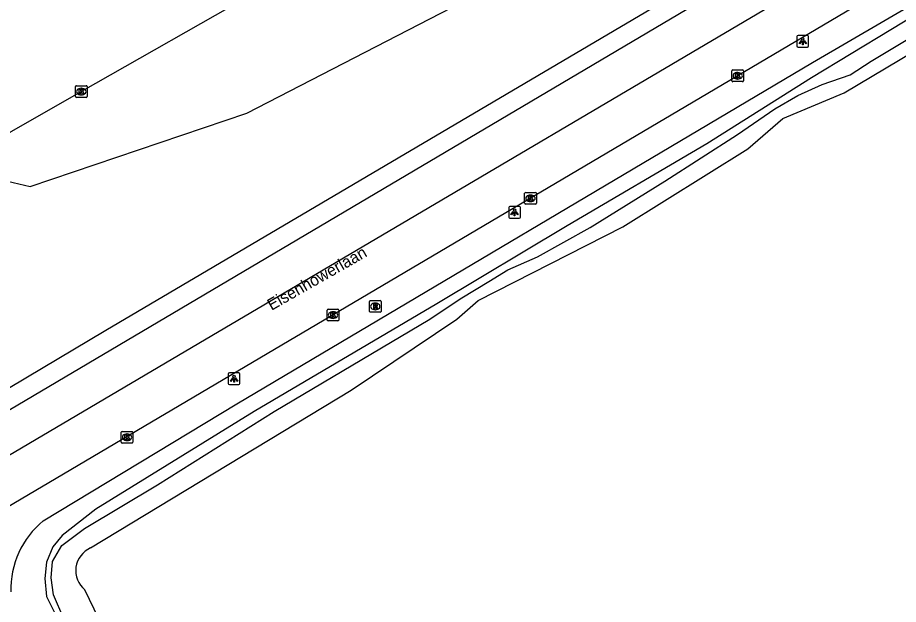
# Model space of a CAD drawing. Extents: x 162880 to 165536, y 384011 to 385179.
# Drawn here: x 163406.8 to 163482.2, y 384499.4 to 384549.7 of the extents above; entities that cross this region are included whole.
import ezdxf

# ---------------------------------------------------------------- set-up
doc = ezdxf.new("R2010")
doc.units = 0
for name, color, linetype in [('IMGEO_Berm_groen', 7, 'Continuous'), ('IMGEO_Groenvoorziening', 7, 'Continuous'), ('IMGEO_Kolk', 7, 'Continuous'), ('IMGEO_Lichtpunt', 7, 'Continuous'), ('IMGEO_Loofbos', 7, 'Continuous'), ('IMGEO_Openbare_ruimte_label', 7, 'Continuous'), ('IMGEO_Rijbaan_regionaal_gesloten', 7, 'Continuous'), ('IMGEO_Rioolput', 7, 'Continuous'), ('IMGEO_Waterloop', 7, 'Continuous')]:
    doc.layers.add(name, color=color, linetype=linetype)

msp = doc.modelspace()

# ---------------------------------------------------------------- linework, layer by layer
at = {"layer": 'IMGEO_Berm_groen'}
for points in [[(163212.214, 384425.459), (163282.851, 384466.874), (163343.136, 384501.904), (163343.156, 384501.915), (163378.626, 384521.326), (163404.476, 384536), (163407.908, 384535.207), (163426.451, 384541.494), (163485.437, 384571.924), (163489.382, 384582.362), (163520.667, 384600.067)], [(163539.139, 384600.004), (163510.288, 384581.318), (163511.127, 384579.936), (163414.38, 384522.865), (163375.929, 384500), (163352.459, 384486.259), (163221.441, 384409.551), (163212.214, 384425.459)]]:
    msp.add_lwpolyline(points, dxfattribs=at)
at = {"layer": 'IMGEO_Groenvoorziening'}
msp.add_lwpolyline([(163409.012, 384506.582), (163425.586, 384516.604), (163474.867, 384545.827), (163522.584, 384573.637), (163545.298, 384587.125), (163546.416, 384587.789), (163588.998, 384611.922), (163597.665, 384616.481), (163610.634, 384624.891), (163616.771, 384627.578), (163623.187, 384631.873), (163636.16, 384637.196), (163638.477, 384638.603)], dxfattribs=at)
msp.add_arc((163413.716, 384500.773), 7.475, 128.99847, 182.08381, dxfattribs=at)
at = {"layer": 'IMGEO_Kolk'}
for p, q in [((163467.958, 384544.251), (163467.958, 384545.103)), ((163468.033, 384545.177), (163468.885, 384545.177)), ((163468.446, 384544.957), (163468.471, 384544.957)), ((163468.959, 384545.103), (163468.959, 384544.251)), ((163468.885, 384544.177), (163468.033, 384544.177)), ((163468.469, 384544.397), (163468.444, 384544.397)), ((163411.772, 384542.904), (163411.772, 384543.756)), ((163411.847, 384543.83), (163412.699, 384543.83)), ((163412.26, 384543.61), (163412.285, 384543.61)), ((163412.773, 384543.756), (163412.773, 384542.904)), ((163412.699, 384542.83), (163411.847, 384542.83)), ((163412.283, 384543.05), (163412.258, 384543.05)), ((163450.224, 384533.768), (163450.224, 384534.62)), ((163450.299, 384534.694), (163451.151, 384534.694)), ((163450.712, 384534.474), (163450.737, 384534.474)), ((163451.225, 384534.62), (163451.225, 384533.768)), ((163451.151, 384533.694), (163450.299, 384533.694)), ((163450.735, 384533.914), (163450.71, 384533.914)), ((163433.317, 384523.773), (163433.317, 384524.625)), ((163433.392, 384524.699), (163434.244, 384524.699)), ((163433.805, 384524.479), (163433.83, 384524.479)), ((163434.318, 384524.625), (163434.318, 384523.773)), ((163434.244, 384523.699), (163433.392, 384523.699)), ((163433.828, 384523.919), (163433.803, 384523.919)), ((163415.688, 384513.314), (163415.688, 384514.166)), ((163415.763, 384514.24), (163416.615, 384514.24)), ((163416.176, 384514.02), (163416.201, 384514.02)), ((163416.689, 384514.166), (163416.689, 384513.314)), ((163416.615, 384513.24), (163415.763, 384513.24)), ((163416.199, 384513.46), (163416.174, 384513.46))]:
    msp.add_line(p, q, dxfattribs=at)
for points in [[(163467.958, 384544.251), (163467.958, 384545.103)], [(163468.033, 384545.177), (163468.885, 384545.177)], [(163468.279, 384544.877), (163468.402, 384544.877), (163468.402, 384544.726), (163468.532, 384544.877), (163468.696, 384544.877), (163468.55, 384544.726), (163468.703, 384544.477), (163468.551, 384544.477), (163468.466, 384544.641), (163468.402, 384544.574), (163468.402, 384544.477), (163468.279, 384544.477), (163468.279, 384544.877)], [(163468.959, 384545.103), (163468.959, 384544.251)], [(163468.885, 384544.177), (163468.033, 384544.177)], [(163411.772, 384542.904), (163411.772, 384543.756)], [(163411.847, 384543.83), (163412.699, 384543.83)], [(163412.093, 384543.53), (163412.216, 384543.53), (163412.216, 384543.379), (163412.346, 384543.53), (163412.51, 384543.53), (163412.364, 384543.379), (163412.517, 384543.13), (163412.365, 384543.13), (163412.28, 384543.294), (163412.216, 384543.227), (163412.216, 384543.13), (163412.093, 384543.13), (163412.093, 384543.53)], [(163412.773, 384543.756), (163412.773, 384542.904)], [(163412.699, 384542.83), (163411.847, 384542.83)], [(163450.224, 384533.768), (163450.224, 384534.62)], [(163450.299, 384534.694), (163451.151, 384534.694)], [(163450.545, 384534.394), (163450.668, 384534.394), (163450.668, 384534.243), (163450.798, 384534.394), (163450.962, 384534.394), (163450.816, 384534.243), (163450.969, 384533.994), (163450.817, 384533.994), (163450.732, 384534.158), (163450.668, 384534.091), (163450.668, 384533.994), (163450.545, 384533.994), (163450.545, 384534.394)], [(163451.225, 384534.62), (163451.225, 384533.768)], [(163451.151, 384533.694), (163450.299, 384533.694)], [(163433.317, 384523.773), (163433.317, 384524.625)], [(163433.392, 384524.699), (163434.244, 384524.699)], [(163433.638, 384524.399), (163433.761, 384524.399), (163433.761, 384524.248), (163433.891, 384524.399), (163434.055, 384524.399), (163433.909, 384524.248), (163434.062, 384523.999), (163433.91, 384523.999), (163433.825, 384524.163), (163433.761, 384524.096), (163433.761, 384523.999), (163433.638, 384523.999), (163433.638, 384524.399)], [(163434.318, 384524.625), (163434.318, 384523.773)], [(163434.244, 384523.699), (163433.392, 384523.699)], [(163415.688, 384513.314), (163415.688, 384514.166)], [(163415.763, 384514.24), (163416.615, 384514.24)], [(163416.009, 384513.94), (163416.132, 384513.94), (163416.132, 384513.789), (163416.262, 384513.94), (163416.426, 384513.94), (163416.28, 384513.789), (163416.433, 384513.54), (163416.281, 384513.54), (163416.196, 384513.704), (163416.132, 384513.637), (163416.132, 384513.54), (163416.009, 384513.54), (163416.009, 384513.94)], [(163416.689, 384514.166), (163416.689, 384513.314)], [(163416.615, 384513.24), (163415.763, 384513.24)]]:
    msp.add_lwpolyline(points, dxfattribs=at)
for centre, start, end in [((163468.035, 384545.101), 91.55205, 178.44795), ((163468.035, 384545.101), 91.55205, 178.44795), ((163468.883, 384545.101), 1.55205, 88.44795), ((163468.883, 384545.101), 1.55205, 88.44795), ((163468.035, 384544.253), 181.55205, 268.44795), ((163468.035, 384544.253), 181.55205, 268.44795), ((163468.883, 384544.253), 271.55205, 358.44795), ((163468.883, 384544.253), 271.55205, 358.44795), ((163411.849, 384543.754), 91.55205, 178.44795), ((163411.849, 384543.754), 91.55205, 178.44795), ((163412.697, 384543.754), 1.55205, 88.44795), ((163412.697, 384543.754), 1.55205, 88.44795), ((163411.849, 384542.906), 181.55205, 268.44795), ((163411.849, 384542.906), 181.55205, 268.44795), ((163412.697, 384542.906), 271.55205, 358.44795), ((163412.697, 384542.906), 271.55205, 358.44795), ((163450.301, 384534.618), 91.55205, 178.44795), ((163450.301, 384534.618), 91.55205, 178.44795), ((163451.149, 384534.618), 1.55205, 88.44795), ((163451.149, 384534.618), 1.55205, 88.44795), ((163450.301, 384533.77), 181.55205, 268.44795), ((163450.301, 384533.77), 181.55205, 268.44795), ((163451.149, 384533.77), 271.55205, 358.44795), ((163451.149, 384533.77), 271.55205, 358.44795), ((163433.394, 384524.623), 91.55205, 178.44795), ((163433.394, 384524.623), 91.55205, 178.44795), ((163434.242, 384524.623), 1.55205, 88.44795), ((163434.242, 384524.623), 1.55205, 88.44795), ((163433.394, 384523.775), 181.55205, 268.44795), ((163433.394, 384523.775), 181.55205, 268.44795), ((163434.242, 384523.775), 271.55205, 358.44795), ((163434.242, 384523.775), 271.55205, 358.44795), ((163415.765, 384514.164), 91.55205, 178.44795), ((163415.765, 384514.164), 91.55205, 178.44795), ((163416.613, 384514.164), 1.55205, 88.44795), ((163416.613, 384514.164), 1.55205, 88.44795), ((163415.765, 384513.316), 181.55205, 268.44795), ((163415.765, 384513.316), 181.55205, 268.44795), ((163416.613, 384513.316), 271.55205, 358.44795), ((163416.613, 384513.316), 271.55205, 358.44795)]:
    msp.add_arc(centre, 0.0765, start, end, dxfattribs=at)
for centre, major_axis, ratio, start_param, end_param in [((163468.445, 384544.677), (-0.387, 0.002), 0.722429, 4.712389, 7.853982), ((163468.47, 384544.677), (-0.39, 0.002), 0.717154, 1.570796, 4.712389), ((163412.259, 384543.33), (-0.387, 0.002), 0.722429, 4.712389, 7.853982), ((163412.284, 384543.33), (-0.39, 0.002), 0.717154, 1.570796, 4.712389), ((163450.711, 384534.194), (-0.387, 0.002), 0.722429, 4.712389, 7.853982), ((163450.736, 384534.194), (-0.39, 0.002), 0.717154, 1.570796, 4.712389), ((163433.804, 384524.199), (-0.387, 0.002), 0.722429, 4.712389, 7.853982), ((163433.829, 384524.199), (-0.39, 0.002), 0.717154, 1.570796, 4.712389), ((163416.175, 384513.74), (-0.387, 0.002), 0.722429, 4.712389, 7.853982), ((163416.2, 384513.74), (-0.39, 0.002), 0.717154, 1.570796, 4.712389)]:
    msp.add_ellipse(centre, major_axis=major_axis, ratio=ratio, start_param=start_param, end_param=end_param, dxfattribs=at)
at = {"layer": 'IMGEO_Lichtpunt'}
for p, q in [((163473.535, 384548.037), (163473.535, 384547.23)), ((163473.535, 384548.037), (163473.535, 384547.23)), ((163474.437, 384548.132), (163473.629, 384548.132)), ((163474.437, 384548.132), (163473.629, 384548.132)), ((163474.531, 384547.23), (163474.531, 384548.037)), ((163474.531, 384547.23), (163474.531, 384548.037)), ((163473.629, 384547.136), (163474.437, 384547.136)), ((163473.629, 384547.136), (163474.437, 384547.136)), ((163448.858, 384533.393), (163448.858, 384532.586)), ((163448.858, 384533.393), (163448.858, 384532.586)), ((163449.76, 384533.488), (163448.952, 384533.488)), ((163449.76, 384533.488), (163448.952, 384533.488)), ((163449.854, 384532.586), (163449.854, 384533.393)), ((163449.854, 384532.586), (163449.854, 384533.393)), ((163448.952, 384532.492), (163449.76, 384532.492)), ((163448.952, 384532.492), (163449.76, 384532.492)), ((163424.856, 384519.152), (163424.856, 384518.345)), ((163424.856, 384519.152), (163424.856, 384518.345)), ((163425.758, 384519.247), (163424.95, 384519.247)), ((163425.758, 384519.247), (163424.95, 384519.247)), ((163425.852, 384518.345), (163425.852, 384519.152)), ((163425.852, 384518.345), (163425.852, 384519.152)), ((163424.95, 384518.251), (163425.758, 384518.251)), ((163424.95, 384518.251), (163425.758, 384518.251))]:
    msp.add_line(p, q, dxfattribs=at)
for points in [[(163473.909, 384547.701), (163473.948, 384547.673), (163473.76, 384547.411), (163473.722, 384547.438), (163473.909, 384547.701)], [(163474.011, 384547.653), (163474.058, 384547.653), (163474.058, 384547.331), (163474.011, 384547.331), (163474.011, 384547.653)], [(163474.121, 384547.673), (163474.159, 384547.7), (163474.346, 384547.438), (163474.307, 384547.41), (163474.121, 384547.673)], [(163449.232, 384533.057), (163449.271, 384533.029), (163449.083, 384532.767), (163449.045, 384532.794), (163449.232, 384533.057)], [(163449.334, 384533.009), (163449.381, 384533.009), (163449.381, 384532.687), (163449.334, 384532.687), (163449.334, 384533.009)], [(163449.444, 384533.029), (163449.482, 384533.056), (163449.669, 384532.794), (163449.63, 384532.766), (163449.444, 384533.029)], [(163425.23, 384518.816), (163425.269, 384518.788), (163425.081, 384518.526), (163425.043, 384518.553), (163425.23, 384518.816)], [(163425.332, 384518.768), (163425.379, 384518.768), (163425.379, 384518.446), (163425.332, 384518.446), (163425.332, 384518.768)], [(163425.442, 384518.788), (163425.48, 384518.815), (163425.667, 384518.553), (163425.628, 384518.525), (163425.442, 384518.788)]]:
    msp.add_lwpolyline(points, dxfattribs=at)
for centre in [(163474.034, 384547.835), (163449.357, 384533.191), (163425.355, 384518.95)]:
    msp.add_circle(centre, 0.0994, dxfattribs=at)
for centre, start, end in [((163473.629, 384548.037), 90, 180), ((163473.629, 384548.037), 90, 180), ((163474.437, 384548.037), 0, 90), ((163474.437, 384548.037), 0, 90), ((163473.629, 384547.23), 180, 270), ((163473.629, 384547.23), 180, 270), ((163474.437, 384547.23), 270, 0), ((163474.437, 384547.23), 270, 360), ((163448.952, 384533.393), 90, 180), ((163448.952, 384533.393), 90, 180), ((163449.76, 384533.393), 0, 90), ((163449.76, 384533.393), 0, 90), ((163448.952, 384532.586), 180, 270), ((163448.952, 384532.586), 180, 270), ((163449.76, 384532.586), 270, 0), ((163449.76, 384532.586), 270, 360), ((163424.95, 384519.152), 90, 180), ((163424.95, 384519.152), 90, 180), ((163425.758, 384519.152), 0, 90), ((163425.758, 384519.152), 0, 90), ((163424.95, 384518.345), 180, 270), ((163424.95, 384518.345), 180, 270), ((163425.758, 384518.345), 270, 0), ((163425.758, 384518.345), 270, 360)]:
    msp.add_arc(centre, 0.0946, start, end, dxfattribs=at)
at = {"layer": 'IMGEO_Loofbos'}
for points in [[(163413.062, 384504.266), (163435.358, 384517.778), (163444.418, 384523.86), (163446.231, 384525.44), (163458.62, 384531.745), (163469.314, 384538.434), (163472.327, 384541.023), (163477.586, 384543.219), (163488.355, 384549.643), (163490.895, 384552.202), (163496.029, 384555.169), (163498.488, 384555.313), (163520.408, 384566.982), (163521.329, 384567.5)], [(163416.992, 384493.52), (163414.587, 384496.477), (163412.58, 384500.684)]]:
    msp.add_lwpolyline(points, dxfattribs=at)
msp.add_arc((163413.914, 384502.328), 2.117, 113.74076, 230.93168, dxfattribs=at)
at = {"layer": 'IMGEO_Rijbaan_regionaal_gesloten'}
for points in [[(163353.264, 384484.905), (163378.883, 384500), (163500, 384571.648), (163511.906, 384578.653), (163540.103, 384595.308), (163582.453, 384620.322), (163604.632, 384633.298)], [(163354.963, 384482.045), (163363.325, 384486.973), (163419.491, 384520.12), (163485.368, 384558.99), (163543.486, 384593.287), (163571.148, 384609.52), (163606.44, 384630.173)], [(163596.733, 384620.336), (163590.474, 384616.677), (163584.15, 384613.033), (163543.932, 384589.276), (163500, 384563.326), (163392.794, 384500), (163356.886, 384478.81)], [(163124.723, 384375.774), (163138.358, 384383.738), (163138.843, 384384.023), (163211.461, 384426.757), (163256.317, 384453.078), (163273.206, 384463), (163290.991, 384473.343), (163308.788, 384483.676), (163325.692, 384493.499), (163336.884, 384500), (163342.393, 384503.2), (163342.624, 384503.334), (163359.588, 384513.164), (163377.433, 384523.409), (163394.422, 384533.139), (163412.272, 384543.331), (163427.537, 384552.025), (163447.16, 384563.196), (163463.28, 384572.441), (163480.314, 384582.094), (163500, 384593.26)]]:
    msp.add_lwpolyline(points, dxfattribs=at)
at = {"layer": 'IMGEO_Rioolput'}
for p, q in [((163436.937, 384524.514), (163436.937, 384525.366)), ((163437.012, 384525.44), (163437.864, 384525.44)), ((163437.425, 384525.22), (163437.45, 384525.22)), ((163437.938, 384525.366), (163437.938, 384524.514)), ((163437.864, 384524.44), (163437.012, 384524.44)), ((163437.448, 384524.66), (163437.423, 384524.66))]:
    msp.add_line(p, q, dxfattribs=at)
for points in [[(163436.937, 384524.514), (163436.937, 384525.366)], [(163437.012, 384525.44), (163437.864, 384525.44)], [(163437.526, 384525.138), (163437.274, 384525.14), (163437.274, 384524.74)], [(163437.452, 384525.059), (163437.398, 384525.059), (163437.398, 384524.978)], [(163437.938, 384525.366), (163437.938, 384524.514)], [(163437.864, 384524.44), (163437.012, 384524.44)], [(163437.274, 384524.74), (163437.398, 384524.74), (163437.398, 384524.902), (163437.409, 384524.902)], [(163437.398, 384524.978), (163437.45, 384524.978)], [(163437.456, 384524.873), (163437.527, 384524.74), (163437.667, 384524.74), (163437.602, 384524.866)]]:
    msp.add_lwpolyline(points, dxfattribs=at)
for centre, radius, start, end in [((163437.014, 384525.364), 0.0765, 91.55205, 178.44795), ((163437.014, 384525.364), 0.0765, 91.55205, 178.44795), ((163437.458, 384524.963), 0.0964, 77.00612, 93.18647), ((163437.472, 384525.02), 0.0378, 276.66336, 79.67722), ((163437.525, 384525.028), 0.109, 350.36119, 89.41601), ((163437.862, 384525.364), 0.0765, 1.55205, 88.44795), ((163437.862, 384525.364), 0.0765, 1.55205, 88.44795), ((163437.014, 384524.516), 0.0765, 181.55205, 268.44795), ((163437.014, 384524.516), 0.0765, 181.55205, 268.44795), ((163437.408, 384524.849), 0.0533, 26.02933, 88.69889), ((163437.434, 384525.167), 0.19, 274.7715, 282.96867), ((163437.523, 384525.028), 0.112, 277.58423, 350.98172), ((163437.507, 384524.813), 0.108, 29.51342, 73.79051), ((163437.862, 384524.516), 0.0765, 271.55205, 358.44795), ((163437.862, 384524.516), 0.0765, 271.55205, 358.44795)]:
    msp.add_arc(centre, radius, start, end, dxfattribs=at)
for centre, major_axis, ratio, start_param, end_param in [((163437.424, 384524.94), (-0.387, 0.002), 0.722429, 4.712389, 7.853982), ((163437.449, 384524.94), (-0.39, 0.002), 0.717154, 1.570796, 4.712389)]:
    msp.add_ellipse(centre, major_axis=major_axis, ratio=ratio, start_param=start_param, end_param=end_param, dxfattribs=at)
at = {"layer": 'IMGEO_Waterloop'}
for points in [[(163557.421, 384590.456), (163555.181, 384589.746), (163551.298, 384588.477), (163547.602, 384587.096), (163545.474, 384585.901), (163542.936, 384584.296), (163530.653, 384577.128), (163511.427, 384566.152), (163491.753, 384554.803), (163474.766, 384544.499), (163465.807, 384538.862), (163453.86, 384531.843), (163442.698, 384525.161), (163427.055, 384515.94), (163413.504, 384507.577), (163410.629, 384505.337), (163409.845, 384504.367), (163409.285, 384503.06), (163409.136, 384501.641), (163409.285, 384500.111), (163410.33, 384498.057)], [(163410.778, 384498.207), (163409.882, 384500.26), (163409.696, 384501.716), (163409.808, 384503.097), (163410.592, 384504.479), (163412.533, 384505.935), (163418.805, 384509.668), (163428.773, 384515.94), (163442.1, 384523.854), (163443.855, 384525.011), (163444.856, 384525.667), (163447.152, 384527.086), (163448.783, 384528.073), (163451.322, 384529.193), (163455.839, 384531.694), (163462.223, 384535.651), (163468.457, 384539.646), (163471.63, 384541.848), (163473.609, 384543.006), (163475.7, 384543.939), (163478.089, 384544.76), (163479.881, 384545.918), (163484.585, 384548.755)]]:
    msp.add_lwpolyline(points, dxfattribs=at)

# ---------------------------------------------------------------- texts
at = {"layer": 'IMGEO_Openbare_ruimte_label'}
msp.add_text('Eisenhowerlaan', height=1, rotation=29.66672, dxfattribs=at).set_placement((163428.553, 384524.556))

doc.saveas('drawing.dxf')
